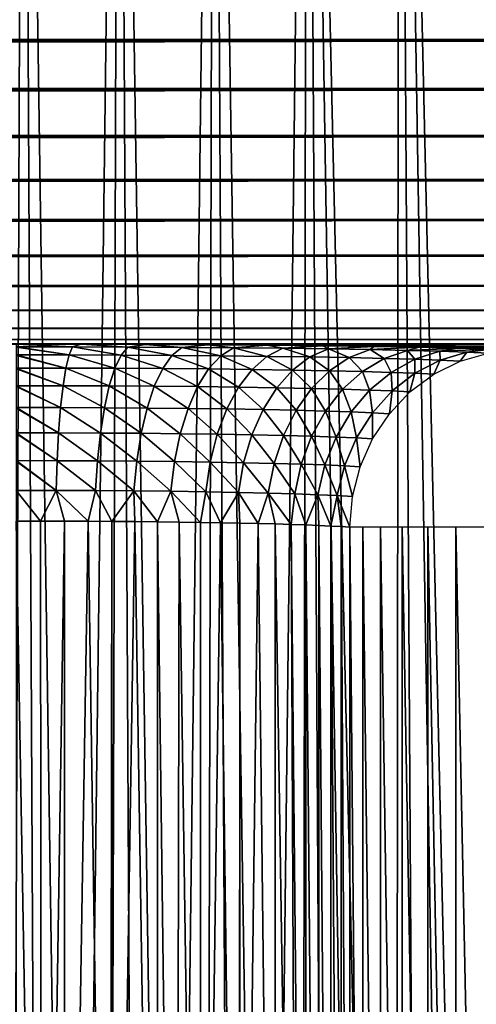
# Model space of a CAD drawing. Header units: millimetres. Extents: x -110 to 110, y 0 to 80.
# Tile 377 of 439: x 74.67 to 77.25, y 59.52 to 65.09. Entities that reach past the tile are written whole.
import ezdxf

# ---------------------------------------------------------------- set-up
doc = ezdxf.new("R2010")
doc.units = ezdxf.units.MM
doc.header["$LTSCALE"] = 59.460957
for name, color, linetype in [('157', 7, 'CONTINUOUS'), ('194', 7, 'CONTINUOUS'), ('237', 7, 'CONTINUOUS'), ('252', 7, 'CONTINUOUS'), ('29', 7, 'CONTINUOUS'), ('53', 7, 'CONTINUOUS'), ('6', 7, 'CONTINUOUS'), ('97', 7, 'CONTINUOUS')]:
    doc.layers.add(name, color=color, linetype=linetype)

msp = doc.modelspace()

# ---------------------------------------------------------------- linework, layer by layer
at = {"layer": '157', "color": 7, "linetype": 'CONTINUOUS'}
for points in [[(-43.4033, 63.253, 53.0349), (70.35, 63.2521, 52.9825), (81.3314, 63.253, 53.0349), (-43.4033, 63.253, 53.0349)], [(74.65, 63.2521, 52.9825), (81.3314, 63.253, 53.0349), (70.35, 63.2521, 52.9825), (74.65, 63.2521, 52.9825)], [(81.3314, 63.253, 53.0349), (74.65, 63.2521, 52.9825), (75.0173, 63.2517, 52.96), (81.3314, 63.253, 53.0349)], [(75.3806, 63.2505, 52.8922), (81.3314, 63.253, 53.0349), (75.0173, 63.2517, 52.96), (75.3806, 63.2505, 52.8922)], [(75.7325, 63.2485, 52.7805), (81.3314, 63.253, 53.0349), (75.3806, 63.2505, 52.8922), (75.7325, 63.2485, 52.7805)], [(81.3314, 63.2172, 50.9825), (81.3314, 63.253, 53.0349), (75.7325, 63.2485, 52.7805), (81.3314, 63.2172, 50.9825)], [(76.0679, 63.2458, 52.6263), (81.3314, 63.2172, 50.9825), (75.7325, 63.2485, 52.7805), (76.0679, 63.2458, 52.6263)], [(76.382, 63.2425, 52.4321), (81.3314, 63.2172, 50.9825), (76.0679, 63.2458, 52.6263), (76.382, 63.2425, 52.4321)], [(76.6698, 63.2384, 52.2008), (81.3314, 63.2172, 50.9825), (76.382, 63.2425, 52.4321), (76.6698, 63.2384, 52.2008)], [(76.927, 63.2338, 51.9359), (81.3314, 63.2172, 50.9825), (76.6698, 63.2384, 52.2008), (76.927, 63.2338, 51.9359)], [(77.1497, 63.2286, 51.6413), (81.3314, 63.2172, 50.9825), (76.927, 63.2338, 51.9359), (77.1497, 63.2286, 51.6413)], [(77.3347, 63.2231, 51.3214), (81.3314, 63.2172, 50.9825), (77.1497, 63.2286, 51.6413), (77.3347, 63.2231, 51.3214)]]:
    msp.add_3dface(points, dxfattribs=at)
at = {"layer": '194', "color": 7, "linetype": 'CONTINUOUS'}
for points in [[(-46.9374, 65.02, 54.9864), (81.3314, 65.2527, 55), (-47.0912, 65.097, 54.9939), (-46.9374, 65.02, 54.9864)], [(81.3314, 64.9712, 54.9801), (81.3314, 65.2527, 55), (-46.9374, 65.02, 54.9864), (81.3314, 64.9712, 54.9801)], [(-46.7847, 64.9437, 54.976), (81.3314, 64.9712, 54.9801), (-46.9374, 65.02, 54.9864), (-46.7847, 64.9437, 54.976)], [(-46.6338, 64.8682, 54.9627), (81.3314, 64.9712, 54.9801), (-46.7847, 64.9437, 54.976), (-46.6338, 64.8682, 54.9627)], [(-46.4851, 64.7938, 54.9467), (81.3314, 64.9712, 54.9801), (-46.6338, 64.8682, 54.9627), (-46.4851, 64.7938, 54.9467)], [(-46.3384, 64.7206, 54.9279), (81.3314, 64.9712, 54.9801), (-46.4851, 64.7938, 54.9467), (-46.3384, 64.7206, 54.9279)], [(81.3314, 64.6953, 54.9208), (81.3314, 64.9712, 54.9801), (-46.3384, 64.7206, 54.9279), (81.3314, 64.6953, 54.9208)], [(-46.1951, 64.6489, 54.9067), (81.3314, 64.6953, 54.9208), (-46.3384, 64.7206, 54.9279), (-46.1951, 64.6489, 54.9067)], [(-46.0553, 64.579, 54.8831), (81.3314, 64.6953, 54.9208), (-46.1951, 64.6489, 54.9067), (-46.0553, 64.579, 54.8831)], [(-45.9191, 64.5109, 54.8573), (81.3314, 64.6953, 54.9208), (-46.0553, 64.579, 54.8831), (-45.9191, 64.5109, 54.8573)], [(-45.7867, 64.4447, 54.8295), (81.3314, 64.6953, 54.9208), (-45.9191, 64.5109, 54.8573), (-45.7867, 64.4447, 54.8295)], [(81.3314, 64.4305, 54.8232), (81.3314, 64.6953, 54.9208), (-45.7867, 64.4447, 54.8295), (81.3314, 64.4305, 54.8232)], [(-45.6581, 64.3804, 54.7998), (81.3314, 64.4305, 54.8232), (-45.7867, 64.4447, 54.8295), (-45.6581, 64.3804, 54.7998)], [(-45.4733, 64.288, 54.7519), (81.3314, 64.4305, 54.8232), (-45.6581, 64.3804, 54.7998), (-45.4733, 64.288, 54.7519)], [(-45.2981, 64.2004, 54.7008), (81.3314, 64.4305, 54.8232), (-45.4733, 64.288, 54.7519), (-45.2981, 64.2004, 54.7008)], [(81.3314, 64.1821, 54.6893), (81.3314, 64.4305, 54.8232), (-45.2981, 64.2004, 54.7008), (81.3314, 64.1821, 54.6893)], [(-45.1334, 64.118, 54.647), (81.3314, 64.1821, 54.6893), (-45.2981, 64.2004, 54.7008), (-45.1334, 64.118, 54.647)], [(-44.9792, 64.0409, 54.5911), (81.3314, 64.1821, 54.6893), (-45.1334, 64.118, 54.647), (-44.9792, 64.0409, 54.5911)], [(-44.8345, 63.9686, 54.5333), (81.3314, 64.1821, 54.6893), (-44.9792, 64.0409, 54.5911), (-44.8345, 63.9686, 54.5333)], [(81.3314, 63.955, 54.5218), (81.3314, 64.1821, 54.6893), (-44.8345, 63.9686, 54.5333), (81.3314, 63.955, 54.5218)], [(-44.6998, 63.9012, 54.4743), (81.3314, 63.955, 54.5218), (-44.8345, 63.9686, 54.5333), (-44.6998, 63.9012, 54.4743)], [(-44.5753, 63.839, 54.4147), (81.3314, 63.955, 54.5218), (-44.6998, 63.9012, 54.4743), (-44.5753, 63.839, 54.4147)], [(-44.46, 63.7813, 54.3547), (81.3314, 63.955, 54.5218), (-44.5753, 63.839, 54.4147), (-44.46, 63.7813, 54.3547)], [(81.3314, 63.7537, 54.3241), (81.3314, 63.955, 54.5218), (-44.46, 63.7813, 54.3547), (81.3314, 63.7537, 54.3241)], [(-44.3532, 63.7279, 54.2942), (81.3314, 63.7537, 54.3241), (-44.46, 63.7813, 54.3547), (-44.3532, 63.7279, 54.2942)], [(-44.255, 63.6789, 54.2342), (81.3314, 63.7537, 54.3241), (-44.3532, 63.7279, 54.2942), (-44.255, 63.6789, 54.2342)], [(-44.1654, 63.634, 54.1747), (81.3314, 63.7537, 54.3241), (-44.255, 63.6789, 54.2342), (-44.1654, 63.634, 54.1747)], [(-44.0827, 63.5927, 54.1156), (81.3314, 63.7537, 54.3241), (-44.1654, 63.634, 54.1747), (-44.0827, 63.5927, 54.1156)], [(81.3314, 63.5823, 54.0999), (81.3314, 63.7537, 54.3241), (-44.0827, 63.5927, 54.1156), (81.3314, 63.5823, 54.0999)], [(-43.9382, 63.5204, 53.9997), (81.3314, 63.5823, 54.0999), (-44.0827, 63.5927, 54.1156), (-43.9382, 63.5204, 53.9997)], [(-43.8186, 63.4606, 53.888), (81.3314, 63.5823, 54.0999), (-43.9382, 63.5204, 53.9997), (-43.8186, 63.4606, 53.888)], [(81.3314, 63.4441, 53.8539), (81.3314, 63.5823, 54.0999), (-43.8186, 63.4606, 53.888), (81.3314, 63.4441, 53.8539)], [(-43.7195, 63.4111, 53.7801), (81.3314, 63.4441, 53.8539), (-43.8186, 63.4606, 53.888), (-43.7195, 63.4111, 53.7801)], [(-43.6386, 63.3706, 53.6767), (81.3314, 63.4441, 53.8539), (-43.7195, 63.4111, 53.7801), (-43.6386, 63.3706, 53.6767)], [(81.3314, 63.3419, 53.5908), (81.3314, 63.4441, 53.8539), (-43.6386, 63.3706, 53.6767), (81.3314, 63.3419, 53.5908)], [(-43.573, 63.3378, 53.5774), (81.3314, 63.3419, 53.5908), (-43.6386, 63.3706, 53.6767), (-43.573, 63.3378, 53.5774)], [(-43.5202, 63.3115, 53.4813), (81.3314, 63.3419, 53.5908), (-43.573, 63.3378, 53.5774), (-43.5202, 63.3115, 53.4813)], [(-43.4788, 63.2907, 53.3883), (81.3314, 63.3419, 53.5908), (-43.5202, 63.3115, 53.4813), (-43.4788, 63.2907, 53.3883)], [(81.3314, 63.2778, 53.316), (81.3314, 63.3419, 53.5908), (-43.4788, 63.2907, 53.3883), (81.3314, 63.2778, 53.316)], [(-43.4474, 63.2751, 53.2984), (81.3314, 63.2778, 53.316), (-43.4788, 63.2907, 53.3883), (-43.4474, 63.2751, 53.2984)], [(-43.4249, 63.2638, 53.2107), (81.3314, 63.2778, 53.316), (-43.4474, 63.2751, 53.2984), (-43.4249, 63.2638, 53.2107)], [(-43.4103, 63.2565, 53.1236), (81.3314, 63.2778, 53.316), (-43.4249, 63.2638, 53.2107), (-43.4103, 63.2565, 53.1236)], [(-43.4033, 63.253, 53.0349), (81.3314, 63.2778, 53.316), (-43.4103, 63.2565, 53.1236), (-43.4033, 63.253, 53.0349)], [(-43.4033, 63.253, 53.0349), (81.3314, 63.253, 53.0349), (81.3314, 63.2778, 53.316), (-43.4033, 63.253, 53.0349)]]:
    msp.add_3dface(points, dxfattribs=at)
at = {"layer": '237', "color": 7, "linetype": 'CONTINUOUS'}
for points in [[(76.6085, 62.2173, 50.5069), (76.5356, 62.2173, 50.6667), (76.6085, 53.9654, 50.5069), (76.6085, 62.2173, 50.5069)], [(76.5356, 62.2173, 50.6667), (76.5356, 53.9654, 50.6667), (76.6085, 53.9654, 50.5069), (76.5356, 62.2173, 50.6667)], [(76.7082, 62.2173, 50.3623), (76.6085, 62.2173, 50.5069), (76.7082, 53.9654, 50.3623), (76.7082, 62.2173, 50.3623)], [(76.7082, 53.9654, 50.3623), (76.6085, 62.2173, 50.5069), (76.6085, 53.9654, 50.5069), (76.7082, 53.9654, 50.3623)], [(76.8316, 53.9654, 50.2374), (76.7082, 62.2173, 50.3623), (76.7082, 53.9654, 50.3623), (76.8316, 53.9654, 50.2374)], [(76.8316, 62.2173, 50.2374), (76.7082, 62.2173, 50.3623), (76.8316, 53.9654, 50.2374), (76.8316, 62.2173, 50.2374)], [(76.975, 62.2173, 50.136), (76.8316, 62.2173, 50.2374), (76.975, 53.9654, 50.136), (76.975, 62.2173, 50.136)], [(76.975, 53.9654, 50.136), (76.8316, 62.2173, 50.2374), (76.8316, 53.9654, 50.2374), (76.975, 53.9654, 50.136)], [(77.1339, 62.2173, 50.0612), (76.975, 62.2173, 50.136), (77.1339, 53.9654, 50.0612), (77.1339, 62.2173, 50.0612)], [(77.1339, 53.9654, 50.0612), (76.975, 62.2173, 50.136), (76.975, 53.9654, 50.136), (77.1339, 53.9654, 50.0612)], [(77.3035, 53.9654, 50.0154), (77.1339, 62.2173, 50.0612), (77.1339, 53.9654, 50.0612), (77.3035, 53.9654, 50.0154)], [(77.3035, 62.2173, 50.0154), (77.1339, 62.2173, 50.0612), (77.3035, 53.9654, 50.0154), (77.3035, 62.2173, 50.0154)]]:
    msp.add_3dface(points, dxfattribs=at)
at = {"layer": '252', "color": 7, "linetype": 'CONTINUOUS'}
for points in [[(74.65, 63.2521, 52.9825), (74.65, 63.2363, 52.8225), (74.9671, 63.236, 52.8046), (74.65, 63.2521, 52.9825)], [(75.0173, 63.2517, 52.96), (74.65, 63.2521, 52.9825), (74.9671, 63.236, 52.8046), (75.0173, 63.2517, 52.96)], [(74.65, 63.2363, 52.8225), (74.65, 63.2342, 52.8111), (74.9483, 63.1904, 52.6379), (74.65, 63.2363, 52.8225)], [(74.65, 63.2363, 52.8225), (74.9483, 63.1904, 52.6379), (74.9671, 63.236, 52.8046), (74.65, 63.2363, 52.8225)], [(74.65, 63.2342, 52.8111), (74.65, 63.1907, 52.6547), (74.9483, 63.1904, 52.6379), (74.65, 63.2342, 52.8111)], [(74.9483, 63.1904, 52.6379), (75.2428, 63.1894, 52.5877), (74.9671, 63.236, 52.8046), (74.9483, 63.1904, 52.6379)], [(75.0173, 63.2517, 52.96), (74.9671, 63.236, 52.8046), (75.2802, 63.235, 52.7512), (75.0173, 63.2517, 52.96)], [(74.9671, 63.236, 52.8046), (75.2428, 63.1894, 52.5877), (75.2802, 63.235, 52.7512), (74.9671, 63.236, 52.8046)], [(75.3806, 63.2505, 52.8922), (75.0173, 63.2517, 52.96), (75.2802, 63.235, 52.7512), (75.3806, 63.2505, 52.8922)], [(75.2428, 63.1894, 52.5877), (75.5297, 63.1878, 52.5047), (75.2802, 63.235, 52.7512), (75.2428, 63.1894, 52.5877)], [(75.3806, 63.2505, 52.8922), (75.2802, 63.235, 52.7512), (75.5852, 63.2334, 52.663), (75.3806, 63.2505, 52.8922)], [(75.2802, 63.235, 52.7512), (75.5297, 63.1878, 52.5047), (75.5852, 63.2334, 52.663), (75.2802, 63.235, 52.7512)], [(75.7325, 63.2485, 52.7805), (75.3806, 63.2505, 52.8922), (75.5852, 63.2334, 52.663), (75.7325, 63.2485, 52.7805)], [(75.5297, 63.1878, 52.5047), (75.8055, 63.1855, 52.3901), (75.5852, 63.2334, 52.663), (75.5297, 63.1878, 52.5047)], [(75.7325, 63.2485, 52.7805), (75.5852, 63.2334, 52.663), (75.8784, 63.2311, 52.5411), (75.7325, 63.2485, 52.7805)], [(75.5852, 63.2334, 52.663), (75.8055, 63.1855, 52.3901), (75.8784, 63.2311, 52.5411), (75.5852, 63.2334, 52.663)], [(76.0679, 63.2458, 52.6263), (75.7325, 63.2485, 52.7805), (75.8784, 63.2311, 52.5411), (76.0679, 63.2458, 52.6263)], [(75.8055, 63.1855, 52.3901), (76.0665, 63.1827, 52.2452), (75.8784, 63.2311, 52.5411), (75.8055, 63.1855, 52.3901)], [(76.0679, 63.2458, 52.6263), (75.8784, 63.2311, 52.5411), (76.1559, 63.2283, 52.3872), (76.0679, 63.2458, 52.6263)], [(75.8784, 63.2311, 52.5411), (76.0665, 63.1827, 52.2452), (76.1559, 63.2283, 52.3872), (75.8784, 63.2311, 52.5411)], [(76.0665, 63.1827, 52.2452), (76.3096, 63.1793, 52.0721), (76.1559, 63.2283, 52.3872), (76.0665, 63.1827, 52.2452)], [(76.382, 63.2425, 52.4321), (76.0679, 63.2458, 52.6263), (76.1559, 63.2283, 52.3872), (76.382, 63.2425, 52.4321)], [(76.382, 63.2425, 52.4321), (76.1559, 63.2283, 52.3872), (76.4143, 63.2249, 52.2031), (76.382, 63.2425, 52.4321)], [(76.1559, 63.2283, 52.3872), (76.3096, 63.1793, 52.0721), (76.4143, 63.2249, 52.2031), (76.1559, 63.2283, 52.3872)], [(76.3096, 63.1793, 52.0721), (76.5315, 63.1754, 51.8728), (76.4143, 63.2249, 52.2031), (76.3096, 63.1793, 52.0721)], [(76.6698, 63.2384, 52.2008), (76.382, 63.2425, 52.4321), (76.4143, 63.2249, 52.2031), (76.6698, 63.2384, 52.2008)], [(76.6698, 63.2384, 52.2008), (76.4143, 63.2249, 52.2031), (76.6503, 63.221, 51.9913), (76.6698, 63.2384, 52.2008)], [(76.4143, 63.2249, 52.2031), (76.5315, 63.1754, 51.8728), (76.6503, 63.221, 51.9913), (76.4143, 63.2249, 52.2031)], [(76.5315, 63.1754, 51.8728), (76.7297, 63.171, 51.65), (76.6503, 63.221, 51.9913), (76.5315, 63.1754, 51.8728)], [(76.927, 63.2338, 51.9359), (76.6698, 63.2384, 52.2008), (76.6503, 63.221, 51.9913), (76.927, 63.2338, 51.9359)], [(76.927, 63.2338, 51.9359), (76.6503, 63.221, 51.9913), (76.861, 63.2166, 51.7545), (76.927, 63.2338, 51.9359)], [(76.6503, 63.221, 51.9913), (76.7297, 63.171, 51.65), (76.861, 63.2166, 51.7545), (76.6503, 63.221, 51.9913)], [(76.7297, 63.171, 51.65), (76.9015, 63.1662, 51.4066), (76.861, 63.2166, 51.7545), (76.7297, 63.171, 51.65)], [(77.1497, 63.2286, 51.6413), (76.927, 63.2338, 51.9359), (76.861, 63.2166, 51.7545), (77.1497, 63.2286, 51.6413)], [(77.1497, 63.2286, 51.6413), (76.861, 63.2166, 51.7545), (77.0436, 63.2118, 51.4956), (77.1497, 63.2286, 51.6413)], [(76.861, 63.2166, 51.7545), (76.9015, 63.1662, 51.4066), (77.0436, 63.2118, 51.4956), (76.861, 63.2166, 51.7545)], [(76.9015, 63.1662, 51.4066), (77.0449, 63.1611, 51.1456), (77.0436, 63.2118, 51.4956), (76.9015, 63.1662, 51.4066)], [(77.3347, 63.2231, 51.3214), (77.1497, 63.2286, 51.6413), (77.0436, 63.2118, 51.4956), (77.3347, 63.2231, 51.3214)], [(77.3347, 63.2231, 51.3214), (77.0436, 63.2118, 51.4956), (77.1961, 63.2067, 51.2182), (77.3347, 63.2231, 51.3214)], [(77.0436, 63.2118, 51.4956), (77.0449, 63.1611, 51.1456), (77.1961, 63.2067, 51.2182), (77.0436, 63.2118, 51.4956)], [(77.3347, 63.2231, 51.3214), (77.1961, 63.2067, 51.2182), (77.3164, 63.2013, 50.9256), (77.3347, 63.2231, 51.3214)], [(74.65, 63.1907, 52.6547), (74.65, 63.1872, 52.6453), (74.9306, 63.1164, 52.4816), (74.65, 63.1907, 52.6547)], [(74.65, 63.1907, 52.6547), (74.9306, 63.1164, 52.4816), (74.9483, 63.1904, 52.6379), (74.65, 63.1907, 52.6547)], [(74.65, 63.1872, 52.6453), (74.65, 63.1167, 52.4974), (74.9306, 63.1164, 52.4816), (74.65, 63.1872, 52.6453)], [(74.9306, 63.1164, 52.4816), (75.2076, 63.1154, 52.4344), (74.9483, 63.1904, 52.6379), (74.9306, 63.1164, 52.4816)], [(74.9483, 63.1904, 52.6379), (75.2076, 63.1154, 52.4344), (75.2428, 63.1894, 52.5877), (74.9483, 63.1904, 52.6379)], [(75.2076, 63.1154, 52.4344), (75.4775, 63.1138, 52.3563), (75.2428, 63.1894, 52.5877), (75.2076, 63.1154, 52.4344)], [(75.2428, 63.1894, 52.5877), (75.4775, 63.1138, 52.3563), (75.5297, 63.1878, 52.5047), (75.2428, 63.1894, 52.5877)], [(75.4775, 63.1138, 52.3563), (75.7369, 63.1115, 52.2485), (75.5297, 63.1878, 52.5047), (75.4775, 63.1138, 52.3563)], [(75.5297, 63.1878, 52.5047), (75.7369, 63.1115, 52.2485), (75.8055, 63.1855, 52.3901), (75.5297, 63.1878, 52.5047)], [(75.7369, 63.1115, 52.2485), (75.9824, 63.1087, 52.1123), (75.8055, 63.1855, 52.3901), (75.7369, 63.1115, 52.2485)], [(75.8055, 63.1855, 52.3901), (75.9824, 63.1087, 52.1123), (76.0665, 63.1827, 52.2452), (75.8055, 63.1855, 52.3901)], [(75.9824, 63.1087, 52.1123), (76.2111, 63.1053, 51.9494), (76.0665, 63.1827, 52.2452), (75.9824, 63.1087, 52.1123)], [(76.0665, 63.1827, 52.2452), (76.2111, 63.1053, 51.9494), (76.3096, 63.1793, 52.0721), (76.0665, 63.1827, 52.2452)], [(76.2111, 63.1053, 51.9494), (76.4199, 63.1014, 51.762), (76.3096, 63.1793, 52.0721), (76.2111, 63.1053, 51.9494)], [(76.3096, 63.1793, 52.0721), (76.4199, 63.1014, 51.762), (76.5315, 63.1754, 51.8728), (76.3096, 63.1793, 52.0721)], [(76.4199, 63.1014, 51.762), (76.6063, 63.097, 51.5525), (76.5315, 63.1754, 51.8728), (76.4199, 63.1014, 51.762)], [(76.5315, 63.1754, 51.8728), (76.6063, 63.097, 51.5525), (76.7297, 63.171, 51.65), (76.5315, 63.1754, 51.8728)], [(76.6063, 63.097, 51.5525), (76.7679, 63.0922, 51.3235), (76.7297, 63.171, 51.65), (76.6063, 63.097, 51.5525)], [(76.7297, 63.171, 51.65), (76.7679, 63.0922, 51.3235), (76.9015, 63.1662, 51.4066), (76.7297, 63.171, 51.65)], [(76.7679, 63.0922, 51.3235), (76.9028, 63.0871, 51.078), (76.9015, 63.1662, 51.4066), (76.7679, 63.0922, 51.3235)], [(76.9015, 63.1662, 51.4066), (76.9028, 63.0871, 51.078), (77.0449, 63.1611, 51.1456), (76.9015, 63.1662, 51.4066)], [(76.9028, 63.0871, 51.078), (77.0093, 63.0817, 50.8191), (77.0449, 63.1611, 51.1456), (76.9028, 63.0871, 51.078)], [(77.0449, 63.1611, 51.1456), (77.0093, 63.0817, 50.8191), (77.158, 63.1557, 50.8703), (77.0449, 63.1611, 51.1456)], [(77.0449, 63.1611, 51.1456), (77.158, 63.1557, 50.8703), (77.1961, 63.2067, 51.2182), (77.0449, 63.1611, 51.1456)], [(77.1961, 63.2067, 51.2182), (77.158, 63.1557, 50.8703), (77.3164, 63.2013, 50.9256), (77.1961, 63.2067, 51.2182)], [(74.65, 63.1167, 52.4974), (74.9145, 63.0163, 52.3404), (74.9306, 63.1164, 52.4816), (74.65, 63.1167, 52.4974)], [(74.65, 63.1167, 52.4974), (74.65, 63.1124, 52.49), (74.9145, 63.0163, 52.3404), (74.65, 63.1167, 52.4974)], [(74.65, 63.1124, 52.49), (74.65, 63.0166, 52.3553), (74.9145, 63.0163, 52.3404), (74.65, 63.1124, 52.49)], [(74.9145, 63.0163, 52.3404), (75.1757, 63.0153, 52.2959), (74.9306, 63.1164, 52.4816), (74.9145, 63.0163, 52.3404)], [(74.9306, 63.1164, 52.4816), (75.1757, 63.0153, 52.2959), (75.2076, 63.1154, 52.4344), (74.9306, 63.1164, 52.4816)], [(75.1757, 63.0153, 52.2959), (75.4301, 63.0137, 52.2223), (75.2076, 63.1154, 52.4344), (75.1757, 63.0153, 52.2959)], [(75.2076, 63.1154, 52.4344), (75.4301, 63.0137, 52.2223), (75.4775, 63.1138, 52.3563), (75.2076, 63.1154, 52.4344)], [(75.4301, 63.0137, 52.2223), (75.6747, 63.0114, 52.1207), (75.4775, 63.1138, 52.3563), (75.4301, 63.0137, 52.2223)], [(75.4775, 63.1138, 52.3563), (75.6747, 63.0114, 52.1207), (75.7369, 63.1115, 52.2485), (75.4775, 63.1138, 52.3563)], [(75.6747, 63.0114, 52.1207), (75.9062, 63.0086, 51.9923), (75.7369, 63.1115, 52.2485), (75.6747, 63.0114, 52.1207)], [(75.7369, 63.1115, 52.2485), (75.9062, 63.0086, 51.9923), (75.9824, 63.1087, 52.1123), (75.7369, 63.1115, 52.2485)], [(75.9062, 63.0086, 51.9923), (76.1218, 63.0052, 51.8388), (75.9824, 63.1087, 52.1123), (75.9062, 63.0086, 51.9923)], [(75.9824, 63.1087, 52.1123), (76.1218, 63.0052, 51.8388), (76.2111, 63.1053, 51.9494), (75.9824, 63.1087, 52.1123)], [(76.1218, 63.0052, 51.8388), (76.3187, 63.0013, 51.6622), (76.2111, 63.1053, 51.9494), (76.1218, 63.0052, 51.8388)], [(76.2111, 63.1053, 51.9494), (76.3187, 63.0013, 51.6622), (76.4199, 63.1014, 51.762), (76.2111, 63.1053, 51.9494)], [(76.3187, 63.0013, 51.6622), (76.4945, 62.9969, 51.4647), (76.4199, 63.1014, 51.762), (76.3187, 63.0013, 51.6622)], [(76.4199, 63.1014, 51.762), (76.4945, 62.9969, 51.4647), (76.6063, 63.097, 51.5525), (76.4199, 63.1014, 51.762)], [(76.4945, 62.9969, 51.4647), (76.647, 62.9922, 51.2488), (76.6063, 63.097, 51.5525), (76.4945, 62.9969, 51.4647)], [(76.6063, 63.097, 51.5525), (76.647, 62.9922, 51.2488), (76.7679, 63.0922, 51.3235), (76.6063, 63.097, 51.5525)], [(76.647, 62.9922, 51.2488), (76.7743, 62.987, 51.0173), (76.7679, 63.0922, 51.3235), (76.647, 62.9922, 51.2488)], [(76.7679, 63.0922, 51.3235), (76.7743, 62.987, 51.0173), (76.9028, 63.0871, 51.078), (76.7679, 63.0922, 51.3235)], [(76.7743, 62.987, 51.0173), (76.8748, 62.9816, 50.7732), (76.9028, 63.0871, 51.078), (76.7743, 62.987, 51.0173)], [(76.9028, 63.0871, 51.078), (76.8748, 62.9816, 50.7732), (77.0093, 63.0817, 50.8191), (76.9028, 63.0871, 51.078)], [(74.65, 63.0166, 52.3553), (74.9006, 62.8931, 52.2185), (74.9145, 63.0163, 52.3404), (74.65, 63.0166, 52.3553)], [(74.65, 63.0166, 52.3553), (74.65, 63.012, 52.3498), (74.9006, 62.8931, 52.2185), (74.65, 63.0166, 52.3553)], [(74.65, 63.012, 52.3498), (74.65, 62.8934, 52.2326), (74.9006, 62.8931, 52.2185), (74.65, 63.012, 52.3498)], [(74.9006, 62.8931, 52.2185), (75.148, 62.8921, 52.1764), (74.9145, 63.0163, 52.3404), (74.9006, 62.8931, 52.2185)], [(74.9145, 63.0163, 52.3404), (75.148, 62.8921, 52.1764), (75.1757, 63.0153, 52.2959), (74.9145, 63.0163, 52.3404)], [(75.148, 62.8921, 52.1764), (75.3891, 62.8905, 52.1068), (75.1757, 63.0153, 52.2959), (75.148, 62.8921, 52.1764)], [(75.1757, 63.0153, 52.2959), (75.3891, 62.8905, 52.1068), (75.4301, 63.0137, 52.2223), (75.1757, 63.0153, 52.2959)], [(75.3891, 62.8905, 52.1068), (75.6208, 62.8882, 52.0105), (75.4301, 63.0137, 52.2223), (75.3891, 62.8905, 52.1068)], [(75.4301, 63.0137, 52.2223), (75.6208, 62.8882, 52.0105), (75.6747, 63.0114, 52.1207), (75.4301, 63.0137, 52.2223)], [(75.6208, 62.8882, 52.0105), (75.8401, 62.8854, 51.889), (75.6747, 63.0114, 52.1207), (75.6208, 62.8882, 52.0105)], [(75.6747, 63.0114, 52.1207), (75.8401, 62.8854, 51.889), (75.9062, 63.0086, 51.9923), (75.6747, 63.0114, 52.1207)], [(75.8401, 62.8854, 51.889), (76.0444, 62.882, 51.7436), (75.9062, 63.0086, 51.9923), (75.8401, 62.8854, 51.889)], [(75.9062, 63.0086, 51.9923), (76.0444, 62.882, 51.7436), (76.1218, 63.0052, 51.8388), (75.9062, 63.0086, 51.9923)], [(76.0444, 62.882, 51.7436), (76.2311, 62.8781, 51.5763), (76.1218, 63.0052, 51.8388), (76.0444, 62.882, 51.7436)], [(76.1218, 63.0052, 51.8388), (76.2311, 62.8781, 51.5763), (76.3187, 63.0013, 51.6622), (76.1218, 63.0052, 51.8388)], [(76.2311, 62.8781, 51.5763), (76.3978, 62.8737, 51.3893), (76.3187, 63.0013, 51.6622), (76.2311, 62.8781, 51.5763)], [(76.3187, 63.0013, 51.6622), (76.3978, 62.8737, 51.3893), (76.4945, 62.9969, 51.4647), (76.3187, 63.0013, 51.6622)], [(76.3978, 62.8737, 51.3893), (76.5423, 62.869, 51.1848), (76.4945, 62.9969, 51.4647), (76.3978, 62.8737, 51.3893)], [(76.4945, 62.9969, 51.4647), (76.5423, 62.869, 51.1848), (76.647, 62.9922, 51.2488), (76.4945, 62.9969, 51.4647)], [(76.5423, 62.869, 51.1848), (76.6631, 62.8638, 50.9655), (76.647, 62.9922, 51.2488), (76.5423, 62.869, 51.1848)], [(76.647, 62.9922, 51.2488), (76.6631, 62.8638, 50.9655), (76.7743, 62.987, 51.0173), (76.647, 62.9922, 51.2488)], [(76.6631, 62.8638, 50.9655), (76.7585, 62.8584, 50.7343), (76.7743, 62.987, 51.0173), (76.6631, 62.8638, 50.9655)], [(76.7743, 62.987, 51.0173), (76.7585, 62.8584, 50.7343), (76.8748, 62.9816, 50.7732), (76.7743, 62.987, 51.0173)], [(74.65, 62.8934, 52.2326), (74.8892, 62.7505, 52.1197), (74.9006, 62.8931, 52.2185), (74.65, 62.8934, 52.2326)], [(74.65, 62.8934, 52.2326), (74.65, 62.889, 52.229), (74.8892, 62.7505, 52.1197), (74.65, 62.8934, 52.2326)], [(74.65, 62.889, 52.229), (74.65, 62.7508, 52.1332), (74.8892, 62.7505, 52.1197), (74.65, 62.889, 52.229)], [(74.8892, 62.7505, 52.1197), (75.1254, 62.7495, 52.0795), (74.9006, 62.8931, 52.2185), (74.8892, 62.7505, 52.1197)], [(74.9006, 62.8931, 52.2185), (75.1254, 62.7495, 52.0795), (75.148, 62.8921, 52.1764), (74.9006, 62.8931, 52.2185)], [(75.1254, 62.7495, 52.0795), (75.3555, 62.7479, 52.0131), (75.148, 62.8921, 52.1764), (75.1254, 62.7495, 52.0795)], [(75.148, 62.8921, 52.1764), (75.3555, 62.7479, 52.0131), (75.3891, 62.8905, 52.1068), (75.148, 62.8921, 52.1764)], [(75.3555, 62.7479, 52.0131), (75.5767, 62.7457, 51.9214), (75.3891, 62.8905, 52.1068), (75.3555, 62.7479, 52.0131)], [(75.3891, 62.8905, 52.1068), (75.5767, 62.7457, 51.9214), (75.6208, 62.8882, 52.0105), (75.3891, 62.8905, 52.1068)], [(75.5767, 62.7457, 51.9214), (75.7862, 62.7428, 51.8054), (75.6208, 62.8882, 52.0105), (75.5767, 62.7457, 51.9214)], [(75.6208, 62.8882, 52.0105), (75.7862, 62.7428, 51.8054), (75.8401, 62.8854, 51.889), (75.6208, 62.8882, 52.0105)], [(75.7862, 62.7428, 51.8054), (75.9814, 62.7394, 51.6667), (75.8401, 62.8854, 51.889), (75.7862, 62.7428, 51.8054)], [(75.8401, 62.8854, 51.889), (75.9814, 62.7394, 51.6667), (76.0444, 62.882, 51.7436), (75.8401, 62.8854, 51.889)], [(75.9814, 62.7394, 51.6667), (76.1597, 62.7355, 51.5071), (76.0444, 62.882, 51.7436), (75.9814, 62.7394, 51.6667)], [(76.0444, 62.882, 51.7436), (76.1597, 62.7355, 51.5071), (76.2311, 62.8781, 51.5763), (76.0444, 62.882, 51.7436)], [(76.1597, 62.7355, 51.5071), (76.3189, 62.7312, 51.3286), (76.2311, 62.8781, 51.5763), (76.1597, 62.7355, 51.5071)], [(76.2311, 62.8781, 51.5763), (76.3189, 62.7312, 51.3286), (76.3978, 62.8737, 51.3893), (76.2311, 62.8781, 51.5763)], [(76.3189, 62.7312, 51.3286), (76.4572, 62.7264, 51.1335), (76.3978, 62.8737, 51.3893), (76.3189, 62.7312, 51.3286)], [(76.3978, 62.8737, 51.3893), (76.4572, 62.7264, 51.1335), (76.5423, 62.869, 51.1848), (76.3978, 62.8737, 51.3893)], [(76.4572, 62.7264, 51.1335), (76.5726, 62.7213, 50.9241), (76.5423, 62.869, 51.1848), (76.4572, 62.7264, 51.1335)], [(76.5423, 62.869, 51.1848), (76.5726, 62.7213, 50.9241), (76.6631, 62.8638, 50.9655), (76.5423, 62.869, 51.1848)], [(76.5726, 62.7213, 50.9241), (76.6639, 62.7159, 50.7033), (76.6631, 62.8638, 50.9655), (76.5726, 62.7213, 50.9241)], [(76.6631, 62.8638, 50.9655), (76.6639, 62.7159, 50.7033), (76.7585, 62.8584, 50.7343), (76.6631, 62.8638, 50.9655)], [(74.65, 62.7508, 52.1332), (74.8807, 62.5929, 52.047), (74.8892, 62.7505, 52.1197), (74.65, 62.7508, 52.1332)], [(74.65, 62.7508, 52.1332), (74.65, 62.7472, 52.1311), (74.8807, 62.5929, 52.047), (74.65, 62.7508, 52.1332)], [(74.65, 62.7472, 52.1311), (74.65, 62.5932, 52.0599), (74.8807, 62.5929, 52.047), (74.65, 62.7472, 52.1311)], [(74.8807, 62.5929, 52.047), (75.1085, 62.5919, 52.0082), (74.8892, 62.7505, 52.1197), (74.8807, 62.5929, 52.047)], [(74.8892, 62.7505, 52.1197), (75.1085, 62.5919, 52.0082), (75.1254, 62.7495, 52.0795), (74.8892, 62.7505, 52.1197)], [(75.1085, 62.5919, 52.0082), (75.3305, 62.5903, 51.9443), (75.1254, 62.7495, 52.0795), (75.1085, 62.5919, 52.0082)], [(75.1254, 62.7495, 52.0795), (75.3305, 62.5903, 51.9443), (75.3555, 62.7479, 52.0131), (75.1254, 62.7495, 52.0795)], [(75.3305, 62.5903, 51.9443), (75.544, 62.588, 51.8558), (75.3555, 62.7479, 52.0131), (75.3305, 62.5903, 51.9443)], [(75.3555, 62.7479, 52.0131), (75.544, 62.588, 51.8558), (75.5767, 62.7457, 51.9214), (75.3555, 62.7479, 52.0131)], [(75.544, 62.588, 51.8558), (75.7461, 62.5852, 51.7441), (75.5767, 62.7457, 51.9214), (75.544, 62.588, 51.8558)], [(75.5767, 62.7457, 51.9214), (75.7461, 62.5852, 51.7441), (75.7862, 62.7428, 51.8054), (75.5767, 62.7457, 51.9214)], [(75.7461, 62.5852, 51.7441), (75.9344, 62.5818, 51.6104), (75.7862, 62.7428, 51.8054), (75.7461, 62.5852, 51.7441)], [(75.7862, 62.7428, 51.8054), (75.9344, 62.5818, 51.6104), (75.9814, 62.7394, 51.6667), (75.7862, 62.7428, 51.8054)], [(75.9344, 62.5818, 51.6104), (76.1066, 62.5779, 51.4566), (75.9814, 62.7394, 51.6667), (75.9344, 62.5818, 51.6104)], [(75.9814, 62.7394, 51.6667), (76.1066, 62.5779, 51.4566), (76.1597, 62.7355, 51.5071), (75.9814, 62.7394, 51.6667)], [(76.1066, 62.5779, 51.4566), (76.2604, 62.5735, 51.2845), (76.1597, 62.7355, 51.5071), (76.1066, 62.5779, 51.4566)], [(76.1597, 62.7355, 51.5071), (76.2604, 62.5735, 51.2845), (76.3189, 62.7312, 51.3286), (76.1597, 62.7355, 51.5071)], [(76.2604, 62.5735, 51.2845), (76.394, 62.5688, 51.0963), (76.3189, 62.7312, 51.3286), (76.2604, 62.5735, 51.2845)], [(76.3189, 62.7312, 51.3286), (76.394, 62.5688, 51.0963), (76.4572, 62.7264, 51.1335), (76.3189, 62.7312, 51.3286)], [(76.394, 62.5688, 51.0963), (76.5056, 62.5636, 50.8944), (76.4572, 62.7264, 51.1335), (76.394, 62.5688, 51.0963)], [(76.4572, 62.7264, 51.1335), (76.5056, 62.5636, 50.8944), (76.5726, 62.7213, 50.9241), (76.4572, 62.7264, 51.1335)], [(76.5056, 62.5636, 50.8944), (76.594, 62.5582, 50.6814), (76.5726, 62.7213, 50.9241), (76.5056, 62.5636, 50.8944)], [(76.5726, 62.7213, 50.9241), (76.594, 62.5582, 50.6814), (76.6639, 62.7159, 50.7033), (76.5726, 62.7213, 50.9241)], [(74.65, 62.5932, 52.0599), (74.8754, 62.4249, 52.0024), (74.8807, 62.5929, 52.047), (74.65, 62.5932, 52.0599)], [(74.65, 62.5932, 52.0599), (74.65, 62.5906, 52.059), (74.8754, 62.4249, 52.0024), (74.65, 62.5932, 52.0599)], [(74.65, 62.5906, 52.059), (74.65, 62.4252, 52.0151), (74.8754, 62.4249, 52.0024), (74.65, 62.5906, 52.059)], [(74.8754, 62.4249, 52.0024), (75.0979, 62.4239, 51.9647), (74.8807, 62.5929, 52.047), (74.8754, 62.4249, 52.0024)], [(74.8807, 62.5929, 52.047), (75.0979, 62.4239, 51.9647), (75.1085, 62.5919, 52.0082), (74.8807, 62.5929, 52.047)], [(75.0979, 62.4239, 51.9647), (75.3148, 62.4223, 51.9022), (75.1085, 62.5919, 52.0082), (75.0979, 62.4239, 51.9647)], [(75.1085, 62.5919, 52.0082), (75.3148, 62.4223, 51.9022), (75.3305, 62.5903, 51.9443), (75.1085, 62.5919, 52.0082)], [(75.3148, 62.4223, 51.9022), (75.5234, 62.4201, 51.816), (75.3305, 62.5903, 51.9443), (75.3148, 62.4223, 51.9022)], [(75.3305, 62.5903, 51.9443), (75.5234, 62.4201, 51.816), (75.544, 62.588, 51.8558), (75.3305, 62.5903, 51.9443)], [(75.5234, 62.4201, 51.816), (75.721, 62.4172, 51.7069), (75.544, 62.588, 51.8558), (75.5234, 62.4201, 51.816)], [(75.544, 62.588, 51.8558), (75.721, 62.4172, 51.7069), (75.7461, 62.5852, 51.7441), (75.544, 62.588, 51.8558)], [(75.721, 62.4172, 51.7069), (75.9051, 62.4138, 51.5765), (75.7461, 62.5852, 51.7441), (75.721, 62.4172, 51.7069)], [(75.7461, 62.5852, 51.7441), (75.9051, 62.4138, 51.5765), (75.9344, 62.5818, 51.6104), (75.7461, 62.5852, 51.7441)], [(75.9051, 62.4138, 51.5765), (76.0735, 62.4099, 51.4263), (75.9344, 62.5818, 51.6104), (75.9051, 62.4138, 51.5765)], [(75.9344, 62.5818, 51.6104), (76.0735, 62.4099, 51.4263), (76.1066, 62.5779, 51.4566), (75.9344, 62.5818, 51.6104)], [(76.0735, 62.4099, 51.4263), (76.224, 62.4056, 51.2582), (76.1066, 62.5779, 51.4566), (76.0735, 62.4099, 51.4263)], [(76.1066, 62.5779, 51.4566), (76.224, 62.4056, 51.2582), (76.2604, 62.5735, 51.2845), (76.1066, 62.5779, 51.4566)], [(76.224, 62.4056, 51.2582), (76.3548, 62.4008, 51.0744), (76.2604, 62.5735, 51.2845), (76.224, 62.4056, 51.2582)], [(76.2604, 62.5735, 51.2845), (76.3548, 62.4008, 51.0744), (76.394, 62.5688, 51.0963), (76.2604, 62.5735, 51.2845)], [(76.3548, 62.4008, 51.0744), (76.4641, 62.3957, 50.8772), (76.394, 62.5688, 51.0963), (76.3548, 62.4008, 51.0744)], [(76.394, 62.5688, 51.0963), (76.4641, 62.3957, 50.8772), (76.5056, 62.5636, 50.8944), (76.394, 62.5688, 51.0963)], [(76.4641, 62.3957, 50.8772), (76.5508, 62.3903, 50.669), (76.5056, 62.5636, 50.8944), (76.4641, 62.3957, 50.8772)], [(76.5056, 62.5636, 50.8944), (76.5508, 62.3903, 50.669), (76.594, 62.5582, 50.6814), (76.5056, 62.5636, 50.8944)], [(74.65, 62.2522, 52), (74.7861, 62.2521, 51.9954), (74.65, 62.4252, 52.0151), (74.65, 62.2522, 52)], [(74.65, 62.4252, 52.0151), (74.7861, 62.2521, 51.9954), (74.8754, 62.4249, 52.0024), (74.65, 62.4252, 52.0151)], [(74.7861, 62.2521, 51.9954), (74.922, 62.2517, 51.9814), (74.8754, 62.4249, 52.0024), (74.7861, 62.2521, 51.9954)], [(74.922, 62.2517, 51.9814), (75.057, 62.2511, 51.9582), (74.8754, 62.4249, 52.0024), (74.922, 62.2517, 51.9814)], [(74.8754, 62.4249, 52.0024), (75.057, 62.2511, 51.9582), (75.0979, 62.4239, 51.9647), (74.8754, 62.4249, 52.0024)], [(75.057, 62.2511, 51.9582), (75.19, 62.2503, 51.9257), (75.0979, 62.4239, 51.9647), (75.057, 62.2511, 51.9582)], [(75.0979, 62.4239, 51.9647), (75.19, 62.2503, 51.9257), (75.3148, 62.4223, 51.9022), (75.0979, 62.4239, 51.9647)], [(75.19, 62.2503, 51.9257), (75.3204, 62.2492, 51.8843), (75.3148, 62.4223, 51.9022), (75.19, 62.2503, 51.9257)], [(75.3204, 62.2492, 51.8843), (75.4476, 62.2479, 51.8341), (75.3148, 62.4223, 51.9022), (75.3204, 62.2492, 51.8843)], [(75.3148, 62.4223, 51.9022), (75.4476, 62.2479, 51.8341), (75.5234, 62.4201, 51.816), (75.3148, 62.4223, 51.9022)], [(75.4476, 62.2479, 51.8341), (75.5711, 62.2463, 51.7753), (75.5234, 62.4201, 51.816), (75.4476, 62.2479, 51.8341)], [(75.5711, 62.2463, 51.7753), (75.6903, 62.2446, 51.7081), (75.5234, 62.4201, 51.816), (75.5711, 62.2463, 51.7753)], [(75.5234, 62.4201, 51.816), (75.6903, 62.2446, 51.7081), (75.721, 62.4172, 51.7069), (75.5234, 62.4201, 51.816)], [(75.6903, 62.2446, 51.7081), (75.8046, 62.2426, 51.633), (75.721, 62.4172, 51.7069), (75.6903, 62.2446, 51.7081)], [(75.721, 62.4172, 51.7069), (75.8046, 62.2426, 51.633), (75.9051, 62.4138, 51.5765), (75.721, 62.4172, 51.7069)], [(75.8046, 62.2426, 51.633), (75.9136, 62.2404, 51.5503), (75.9051, 62.4138, 51.5765), (75.8046, 62.2426, 51.633)], [(75.9136, 62.2404, 51.5503), (76.0166, 62.2381, 51.4602), (75.9051, 62.4138, 51.5765), (75.9136, 62.2404, 51.5503)], [(75.9051, 62.4138, 51.5765), (76.0166, 62.2381, 51.4602), (76.0735, 62.4099, 51.4263), (75.9051, 62.4138, 51.5765)], [(76.0166, 62.2381, 51.4602), (76.1133, 62.2355, 51.3634), (76.0735, 62.4099, 51.4263), (76.0166, 62.2381, 51.4602)], [(76.1133, 62.2355, 51.3634), (76.203, 62.2328, 51.2602), (76.0735, 62.4099, 51.4263), (76.1133, 62.2355, 51.3634)], [(76.0735, 62.4099, 51.4263), (76.203, 62.2328, 51.2602), (76.224, 62.4056, 51.2582), (76.0735, 62.4099, 51.4263)], [(76.203, 62.2328, 51.2602), (76.2855, 62.23, 51.1511), (76.224, 62.4056, 51.2582), (76.203, 62.2328, 51.2602)], [(76.224, 62.4056, 51.2582), (76.2855, 62.23, 51.1511), (76.3548, 62.4008, 51.0744), (76.224, 62.4056, 51.2582)], [(76.2855, 62.23, 51.1511), (76.3605, 62.227, 51.0365), (76.3548, 62.4008, 51.0744), (76.2855, 62.23, 51.1511)], [(76.3605, 62.227, 51.0365), (76.4274, 62.2239, 50.917), (76.3548, 62.4008, 51.0744), (76.3605, 62.227, 51.0365)], [(76.3548, 62.4008, 51.0744), (76.4274, 62.2239, 50.917), (76.4641, 62.3957, 50.8772), (76.3548, 62.4008, 51.0744)], [(76.4274, 62.2239, 50.917), (76.4859, 62.2206, 50.7934), (76.4641, 62.3957, 50.8772), (76.4274, 62.2239, 50.917)], [(76.4859, 62.2206, 50.7934), (76.5356, 62.2173, 50.6667), (76.4641, 62.3957, 50.8772), (76.4859, 62.2206, 50.7934)], [(76.4641, 62.3957, 50.8772), (76.5356, 62.2173, 50.6667), (76.5508, 62.3903, 50.669), (76.4641, 62.3957, 50.8772)]]:
    msp.add_3dface(points, dxfattribs=at)
at = {"layer": '29', "color": 7, "linetype": 'CONTINUOUS'}
for points in [[(74.142, 70.7052, 34.9016), (74.6885, 70.7052, 34.9922), (74.5755, 40, 34.4271), (74.142, 70.7052, 34.9016)], [(74.5755, 40, 34.4271), (74.6885, 70.7052, 34.9922), (75.1375, 40, 34.5373), (74.5755, 40, 34.4271)], [(74.6885, 70.7052, 34.9922), (75.2301, 70.7052, 35.1085), (75.1375, 40, 34.5373), (74.6885, 70.7052, 34.9922)], [(75.1375, 40, 34.5373), (75.2301, 70.7052, 35.1085), (75.6938, 40, 34.6737), (75.1375, 40, 34.5373)], [(75.2301, 70.7052, 35.1085), (75.7656, 70.7052, 35.2504), (75.6938, 40, 34.6737), (75.2301, 70.7052, 35.1085)], [(75.6938, 40, 34.6737), (75.7656, 70.7052, 35.2504), (76.243, 40, 34.8359), (75.6938, 40, 34.6737)], [(75.7656, 70.7052, 35.2504), (76.2938, 70.7052, 35.4173), (76.243, 40, 34.8359), (75.7656, 70.7052, 35.2504)], [(76.243, 40, 34.8359), (76.2938, 70.7052, 35.4173), (76.7841, 40, 35.0236), (76.243, 40, 34.8359)], [(76.2938, 70.7052, 35.4173), (76.8135, 70.7052, 35.6091), (76.7841, 40, 35.0236), (76.2938, 70.7052, 35.4173)], [(76.7841, 40, 35.0236), (76.8135, 70.7052, 35.6091), (77.3159, 40, 35.2364), (76.7841, 40, 35.0236)], [(76.8135, 70.7052, 35.6091), (77.3236, 70.7052, 35.8252), (77.3159, 40, 35.2364), (76.8135, 70.7052, 35.6091)]]:
    msp.add_3dface(points, dxfattribs=at)
at = {"layer": '53', "color": 7, "linetype": 'CONTINUOUS'}
for points in [[(74.142, 70.7052, -34.9016), (74.2833, 40, -34.3805), (74.6885, 70.7052, -34.9922), (74.142, 70.7052, -34.9016)], [(74.2833, 40, -34.3805), (74.8391, 40, -34.4754), (74.6885, 70.7052, -34.9922), (74.2833, 40, -34.3805)], [(74.6885, 70.7052, -34.9922), (74.8391, 40, -34.4754), (75.2301, 70.7052, -35.1085), (74.6885, 70.7052, -34.9922)], [(74.8391, 40, -34.4754), (75.3898, 40, -34.5957), (75.2301, 70.7052, -35.1085), (74.8391, 40, -34.4754)], [(75.2301, 70.7052, -35.1085), (75.3898, 40, -34.5957), (75.7656, 70.7052, -35.2504), (75.2301, 70.7052, -35.1085)], [(75.3898, 40, -34.5957), (75.9345, 40, -34.7413), (75.7656, 70.7052, -35.2504), (75.3898, 40, -34.5957)], [(75.7656, 70.7052, -35.2504), (75.9345, 40, -34.7413), (76.2938, 70.7052, -35.4173), (75.7656, 70.7052, -35.2504)], [(75.9345, 40, -34.7413), (76.4719, 40, -34.9118), (76.2938, 70.7052, -35.4173), (75.9345, 40, -34.7413)], [(76.2938, 70.7052, -35.4173), (77.0009, 40, -35.1068), (76.8135, 70.7052, -35.6091), (76.2938, 70.7052, -35.4173)], [(76.4719, 40, -34.9118), (77.0009, 40, -35.1068), (76.2938, 70.7052, -35.4173), (76.4719, 40, -34.9118)], [(76.8135, 70.7052, -35.6091), (77.5203, 40, -35.326), (77.3236, 70.7052, -35.8252), (76.8135, 70.7052, -35.6091)], [(77.0009, 40, -35.1068), (77.5203, 40, -35.326), (76.8135, 70.7052, -35.6091), (77.0009, 40, -35.1068)]]:
    msp.add_3dface(points, dxfattribs=at)
at = {"layer": '6', "color": 7, "linetype": 'CONTINUOUS'}
for points in [[(110, 0, -55), (-110, 0, -55), (110, 80, -55), (110, 0, -55)], [(110, 80, -55), (-110, 0, -55), (-110, 80, -55), (110, 80, -55)]]:
    msp.add_3dface(points, dxfattribs=at)
at = {"layer": '97', "color": 7, "linetype": 'CONTINUOUS'}
for points in [[(74.65, 62.2522, 52), (74.65, 53.9654, 52), (74.7943, 53.9654, 51.9948), (74.65, 62.2522, 52)], [(74.7861, 62.2521, 51.9954), (74.65, 62.2522, 52), (74.7943, 53.9654, 51.9948), (74.7861, 62.2521, 51.9954)], [(74.922, 62.2517, 51.9814), (74.7861, 62.2521, 51.9954), (74.7943, 53.9654, 51.9948), (74.922, 62.2517, 51.9814)], [(74.9227, 53.9654, 51.9813), (74.922, 62.2517, 51.9814), (74.7943, 53.9654, 51.9948), (74.9227, 53.9654, 51.9813)], [(75.057, 62.2511, 51.9582), (74.922, 62.2517, 51.9814), (74.9227, 53.9654, 51.9813), (75.057, 62.2511, 51.9582)], [(75.1792, 53.9654, 51.9287), (75.057, 62.2511, 51.9582), (74.9227, 53.9654, 51.9813), (75.1792, 53.9654, 51.9287)], [(75.19, 62.2503, 51.9257), (75.057, 62.2511, 51.9582), (75.1792, 53.9654, 51.9287), (75.19, 62.2503, 51.9257)], [(75.1903, 53.9654, 51.9256), (75.19, 62.2503, 51.9257), (75.1792, 53.9654, 51.9287), (75.1903, 53.9654, 51.9256)], [(75.3204, 62.2492, 51.8843), (75.19, 62.2503, 51.9257), (75.1903, 53.9654, 51.9256), (75.3204, 62.2492, 51.8843)], [(75.4478, 53.9654, 51.834), (75.3204, 62.2492, 51.8843), (75.1903, 53.9654, 51.9256), (75.4478, 53.9654, 51.834)], [(75.4476, 62.2479, 51.8341), (75.3204, 62.2492, 51.8843), (75.4478, 53.9654, 51.834), (75.4476, 62.2479, 51.8341)], [(75.5711, 62.2463, 51.7753), (75.4476, 62.2479, 51.8341), (75.5535, 53.9654, 51.7843), (75.5711, 62.2463, 51.7753)], [(75.5535, 53.9654, 51.7843), (75.4476, 62.2479, 51.8341), (75.4478, 53.9654, 51.834), (75.5535, 53.9654, 51.7843)], [(75.6904, 53.9654, 51.7081), (75.5711, 62.2463, 51.7753), (75.5535, 53.9654, 51.7843), (75.6904, 53.9654, 51.7081)], [(75.6903, 62.2446, 51.7081), (75.5711, 62.2463, 51.7753), (75.6904, 53.9654, 51.7081), (75.6903, 62.2446, 51.7081)], [(75.8046, 62.2426, 51.633), (75.6903, 62.2446, 51.7081), (75.6904, 53.9654, 51.7081), (75.8046, 62.2426, 51.633)], [(75.9096, 53.9654, 51.5535), (75.8046, 62.2426, 51.633), (75.6904, 53.9654, 51.7081), (75.9096, 53.9654, 51.5535)], [(75.9136, 62.2404, 51.5503), (75.8046, 62.2426, 51.633), (75.9096, 53.9654, 51.5535), (75.9136, 62.2404, 51.5503)], [(75.9136, 53.9654, 51.5503), (75.9136, 62.2404, 51.5503), (75.9096, 53.9654, 51.5535), (75.9136, 53.9654, 51.5503)], [(76.0166, 62.2381, 51.4602), (75.9136, 62.2404, 51.5503), (75.9136, 53.9654, 51.5503), (76.0166, 62.2381, 51.4602)], [(76.1132, 53.9654, 51.3635), (76.0166, 62.2381, 51.4602), (75.9136, 53.9654, 51.5503), (76.1132, 53.9654, 51.3635)], [(76.1133, 62.2355, 51.3634), (76.0166, 62.2381, 51.4602), (76.1132, 53.9654, 51.3635), (76.1133, 62.2355, 51.3634)], [(76.241, 53.9654, 51.2119), (76.1133, 62.2355, 51.3634), (76.1132, 53.9654, 51.3635), (76.241, 53.9654, 51.2119)], [(76.203, 62.2328, 51.2602), (76.1133, 62.2355, 51.3634), (76.241, 53.9654, 51.2119), (76.203, 62.2328, 51.2602)], [(76.2855, 62.23, 51.1511), (76.203, 62.2328, 51.2602), (76.2854, 53.9654, 51.1513), (76.2855, 62.23, 51.1511)], [(76.2854, 53.9654, 51.1513), (76.203, 62.2328, 51.2602), (76.241, 53.9654, 51.2119), (76.2854, 53.9654, 51.1513)], [(76.3603, 53.9654, 51.0368), (76.2855, 62.23, 51.1511), (76.2854, 53.9654, 51.1513), (76.3603, 53.9654, 51.0368)], [(76.3605, 62.227, 51.0365), (76.2855, 62.23, 51.1511), (76.3603, 53.9654, 51.0368), (76.3605, 62.227, 51.0365)], [(76.4271, 53.9654, 50.9175), (76.3605, 62.227, 51.0365), (76.3603, 53.9654, 51.0368), (76.4271, 53.9654, 50.9175)], [(76.4274, 62.2239, 50.917), (76.3605, 62.227, 51.0365), (76.4271, 53.9654, 50.9175), (76.4274, 62.2239, 50.917)], [(76.4857, 53.9654, 50.794), (76.4274, 62.2239, 50.917), (76.4271, 53.9654, 50.9175), (76.4857, 53.9654, 50.794)], [(76.4859, 62.2206, 50.7934), (76.4274, 62.2239, 50.917), (76.4857, 53.9654, 50.794), (76.4859, 62.2206, 50.7934)], [(76.5356, 53.9654, 50.6667), (76.4859, 62.2206, 50.7934), (76.4857, 53.9654, 50.794), (76.5356, 53.9654, 50.6667)], [(76.5356, 62.2173, 50.6667), (76.4859, 62.2206, 50.7934), (76.5356, 53.9654, 50.6667), (76.5356, 62.2173, 50.6667)]]:
    msp.add_3dface(points, dxfattribs=at)

doc.saveas('drawing.dxf')
